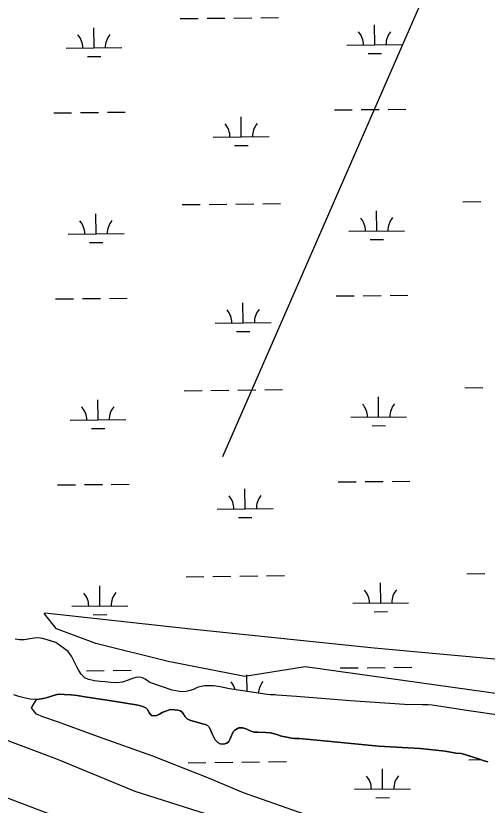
# Model space of a CAD drawing. Extents: x 3734862 to 3772949, y 391520 to 417239.
# Drawn here: x 3754148 to 3754991, y 407302 to 408713 of the extents above; entities that cross this region are included whole.
import ezdxf

# ---------------------------------------------------------------- set-up
doc = ezdxf.new("R2010")
doc.units = 0
for name, color, linetype in [('V-LEVE-TOET', 7, 'Continuous'), ('V-SITE-VEGE', 7, 'Continuous'), ('V-TOPO-SHOR', 7, 'Continuous'), ('V-WETL-SWMP', 7, 'Continuous')]:
    doc.layers.add(name, color=color, linetype=linetype)

msp = doc.modelspace()

# ---------------------------------------------------------------- linework, layer by layer
at = {"layer": 'V-LEVE-TOET'}
for points in [[(3754999.1, 407097.9), (3754825.4, 407154.9), (3754663, 407213.4), (3754500.4, 407282), (3754361.1, 407326.5), (3754221.2, 407383.9), (3754109.9, 407425.7), (3753959.5, 407484.8), (3753806.2, 407550.5), (3753704.5, 407588), (3753657.3, 407606.9), (3753619.4, 407620.9), (3753596.9, 407628.1), (3753555.2, 407645.4), (3753462.4, 407678.9), (3753326.4, 407734.2), (3753217.4, 407778), (3753108.8, 407824.9), (3752990.6, 407870.3), (3752879.7, 407923.1), (3752750.1, 407988.1)], [(3752834.4, 407836.3), (3752901.6, 407802.4), (3752979.2, 407767.2), (3753082, 407725.1), (3753199.8, 407678.9), (3753340.9, 407621.1), (3753467.3, 407574), (3753513.7, 407555.9), (3753536.1, 407547.8), (3753551.6, 407540.3), (3753569.2, 407526.4), (3753582.2, 407519.8), (3753594.9, 407515), (3753610.8, 407511.7), (3753622.8, 407506.9), (3753707.4, 407474.7), (3753843.2, 407425.5), (3753991.6, 407368.4), (3754154.7, 407306.8), (3754323.3, 407242.5), (3754511.5, 407168.9), (3754684.7, 407102.9), (3754895.8, 407026.4), (3755077, 406950.2)]]:
    msp.add_lwpolyline(points, dxfattribs=at)
at = {"layer": 'V-SITE-VEGE'}
msp.add_lwpolyline([(3755018.8, 407499.9), (3754665.2, 407549.1), (3754557.7, 407532.1), (3754420.4, 407558.6), (3754291, 407590.9), (3754220.6, 407617.3), (3754220.1, 407617.6), (3754199.5, 407644), (3754199.3, 407644.6), (3754199.6, 407645.3), (3754200.4, 407645.6), (3754460.9, 407617.4), (3754788.4, 407583.3), (3755016.8, 407562.4)], dxfattribs=at)
at = {"layer": 'V-TOPO-SHOR'}
for points in [[(3755297.4, 409651.5), (3755244.8, 409590.2), (3754973.1, 408967.8), (3754517.3, 407924.8)], [(3754843, 407481.6), (3754746.5, 407488.2), (3754649.6, 407496.4), (3754597.5, 407499.7), (3754529.9, 407509.6), (3754513.4, 407513.3), (3754501.6, 407515), (3754492.2, 407515.3), (3754485.2, 407515.2), (3754476.8, 407513.4), (3754472.2, 407512), (3754466.8, 407509.5), (3754459.8, 407506.8), (3754452.6, 407505.3), (3754444.1, 407504.5), (3754434.3, 407506.1), (3754427.7, 407507.6), (3754387.3, 407521.1), (3754383.3, 407523.9), (3754379.5, 407527.1), (3754374.3, 407529.7), (3754371.4, 407530.3), (3754365.1, 407530.6), (3754358.1, 407528.8), (3754348.6, 407525.3), (3754338.6, 407521.9), (3754328.7, 407520.4), (3754318, 407520.9), (3754308, 407522.3), (3754298.8, 407523), (3754288.7, 407524.4), (3754278.4, 407526.7), (3754272, 407529), (3754264.7, 407536.1), (3754260.4, 407542.5), (3754256.8, 407549.2), (3754253, 407557.3), (3754247.8, 407568.1), (3754241.6, 407576.8), (3754219.7, 407592.4), (3754211.1, 407595.3), (3754202.1, 407598.2), (3754195.6, 407599.9), (3754187.5, 407600.8), (3754180.9, 407600.7), (3754173.1, 407599.1), (3754163, 407597.2), (3754154.3, 407597.3), (3754146.6, 407598.5)], [(3754173.9, 407491.3), (3754162.9, 407493.8), (3754153.2, 407496.4), (3754144.7, 407498.9)], [(3754594.7, 407431.9), (3754588.3, 407432), (3754580.9, 407432.1), (3754574.8, 407432.2), (3754569.7, 407433.6), (3754565.5, 407435.5), (3754560, 407438.1), (3754553.5, 407439.9), (3754546.9, 407440.1), (3754539.3, 407435.8), (3754536.5, 407433.1), (3754533.8, 407426.5), (3754531.3, 407420.2), (3754529.1, 407415.8), (3754525.2, 407412.7), (3754520, 407411), (3754513.5, 407411.6), (3754509.1, 407413.7), (3754504.2, 407418.6), (3754501.9, 407423.2), (3754499, 407429.3), (3754496.5, 407435.4), (3754493.6, 407441.4), (3754490.7, 407444.4), (3754487.2, 407445.9), (3754481.9, 407447.4), (3754459.3, 407453.6), (3754454.3, 407456.1), (3754450.5, 407459.6), (3754448.2, 407463.7), (3754445.5, 407468.2), (3754442.2, 407470.6), (3754436.9, 407471.8), (3754432.1, 407472.1), (3754424.1, 407472.9), (3754409.7, 407467.6), (3754405, 407464.7), (3754400.2, 407462.1), (3754394.9, 407461.3), (3754391.4, 407461.9), (3754389, 407463.8), (3754386.6, 407467.1), (3754383.9, 407472.5), (3754381.2, 407475.5), (3754375, 407478.5), (3754366.9, 407480.8), (3754318.9, 407488.5), (3754271.6, 407495.4), (3754257.9, 407497.8), (3754246.5, 407499), (3754234.5, 407499.5), (3754226.4, 407500.4), (3754221.6, 407499.5), (3754215.2, 407497.9), (3754208.3, 407495.8), (3754202.2, 407493.7), (3754197, 407492.3), (3754189.6, 407491.1), (3754182.8, 407490.6), (3754173.9, 407491.3)], [(3755015.8, 407462.3), (3754957.8, 407470.6), (3754892.6, 407480.9), (3754885.1, 407481.4), (3754874.6, 407481.1), (3754843, 407481.6)], [(3754991.7, 407379.4), (3754983.6, 407381.7), (3754977.1, 407383.8), (3754967.2, 407387.2), (3754958.4, 407390.1), (3754950.7, 407392.6), (3754944.1, 407394.2), (3754934.9, 407395), (3754926, 407396.4), (3754915.4, 407398.2), (3754870.8, 407403.4), (3754796.7, 407407.2), (3754705, 407416.5), (3754654.4, 407421), (3754646.2, 407420.8), (3754640.9, 407421.6), (3754632.4, 407423.1), (3754623.1, 407425.3), (3754614.4, 407428.2), (3754607.8, 407430.1), (3754603.2, 407431.3), (3754594.7, 407431.9)]]:
    msp.add_lwpolyline(points, dxfattribs=at)
at = {"layer": 'V-WETL-SWMP'}
for p, q in [((3754441.9, 408708.3), (3754473.9, 408708.7)), ((3754489.9, 408708.9), (3754521.9, 408709.2)), ((3754537.9, 408709.4), (3754569.9, 408709.7)), ((3754585.9, 408709.9), (3754617.9, 408710.2)), ((3754287.8, 408656), (3754287.5, 408692)), ((3754789.7, 408661.3), (3754789.3, 408697.3)), ((3754237.8, 408655.4), (3754337.8, 408656.5)), ((3754739.7, 408660.7), (3754839.7, 408661.8)), ((3754276, 408640.4), (3754300, 408640.7)), ((3754777.9, 408645.7), (3754801.9, 408646)), ((3754215.7, 408539.8), (3754247.7, 408540.1)), ((3754263.7, 408540.3), (3754295.7, 408540.6)), ((3754311.7, 408540.8), (3754343.6, 408541.1)), ((3754717.5, 408545.1), (3754749.5, 408545.4)), ((3754765.5, 408545.6), (3754797.5, 408545.9)), ((3754813.5, 408546.1), (3754845.5, 408546.4)), ((3754551, 408496.9), (3754550.6, 408532.9)), ((3754501, 408496.4), (3754601, 408497.4)), ((3754539.1, 408481.3), (3754563.1, 408481.6)), ((3754947.3, 408381), (3754979.3, 408381.3)), ((3754445.4, 408375.7), (3754477.4, 408376)), ((3754493.4, 408376.2), (3754525.4, 408376.5)), ((3754541.4, 408376.7), (3754573.4, 408377)), ((3754589.4, 408377.2), (3754621.4, 408377.5)), ((3754291.4, 408323.3), (3754291, 408359.3)), ((3754793.2, 408328.6), (3754792.9, 408364.6)), ((3754743.2, 408328.1), (3754843.2, 408329.1)), ((3754241.4, 408322.8), (3754341.4, 408323.8)), ((3754781.4, 408313.1), (3754805.4, 408313.3)), ((3754279.5, 408307.8), (3754303.5, 408308)), ((3754721, 408212.4), (3754753, 408212.8)), ((3754769, 408212.9), (3754801, 408213.3)), ((3754817, 408213.4), (3754849, 408213.8)), ((3754219.2, 408207.1), (3754251.2, 408207.5)), ((3754267.2, 408207.6), (3754299.2, 408208)), ((3754315.2, 408208.1), (3754347.2, 408208.5)), ((3754554.5, 408164.2), (3754554.1, 408200.2)), ((3754504.5, 408163.7), (3754604.5, 408164.8)), ((3754542.6, 408148.7), (3754566.6, 408148.9)), ((3754448.9, 408043), (3754480.9, 408043.4)), ((3754496.9, 408043.5), (3754528.9, 408043.9)), ((3754544.9, 408044), (3754576.9, 408044.4)), ((3754592.9, 408044.6), (3754624.9, 408044.9)), ((3754950.8, 408048.3), (3754982.8, 408048.7)), ((3754796.7, 407996), (3754796.4, 408032)), ((3754294.9, 407990.7), (3754294.5, 408026.7)), ((3754244.9, 407990.1), (3754344.9, 407991.2)), ((3754746.8, 407995.4), (3754846.7, 407996.5)), ((3754283, 407975.1), (3754307, 407975.4)), ((3754784.9, 407980.4), (3754808.9, 407980.7)), ((3754222.7, 407874.5), (3754254.7, 407874.8)), ((3754270.7, 407875), (3754302.7, 407875.3)), ((3754318.7, 407875.5), (3754350.7, 407875.8)), ((3754724.6, 407879.8), (3754756.6, 407880.1)), ((3754772.6, 407880.3), (3754804.6, 407880.6)), ((3754820.6, 407880.8), (3754852.6, 407881.1)), ((3754558, 407831.6), (3754557.6, 407867.6)), ((3754508, 407831), (3754608, 407832.1)), ((3754546.2, 407816), (3754570.2, 407816.3)), ((3754452.4, 407710.4), (3754484.4, 407710.7)), ((3754500.4, 407710.9), (3754532.4, 407711.2)), ((3754548.4, 407711.4), (3754580.4, 407711.7)), ((3754596.4, 407711.9), (3754628.4, 407712.2)), ((3754954.3, 407715.7), (3754986.3, 407716)), ((3754298.4, 407658), (3754298, 407694)), ((3754800.3, 407663.3), (3754799.9, 407699.3)), ((3754750.3, 407662.8), (3754850.3, 407663.8)), ((3754248.4, 407657.5), (3754348.4, 407658.5)), ((3754788.4, 407647.8), (3754812.4, 407648)), ((3754286.5, 407642.4), (3754310.5, 407642.7)), ((3754776.1, 407547.6), (3754808.1, 407548)), ((3754824.1, 407548.1), (3754856.1, 407548.5)), ((3754274.2, 407542.3), (3754306.2, 407542.7)), ((3754322.2, 407542.8), (3754354.2, 407543.2)), ((3754561.4, 407505), (3754561.1, 407534.9)), ((3754728.1, 407547.1), (3754760.1, 407547.4)), ((3754603.1, 407499.4), (3754611.5, 407499.4)), ((3754503.9, 407378.2), (3754535.9, 407378.6)), ((3754551.9, 407378.7), (3754583.9, 407379.1)), ((3754599.9, 407379.2), (3754631.9, 407379.6)), ((3754957.8, 407383), (3754978.8, 407383.2)), ((3754455.9, 407377.7), (3754487.9, 407378)), ((3754803.8, 407330.6), (3754803.4, 407366.6)), ((3754753.8, 407330.1), (3754853.8, 407331.2)), ((3754791.9, 407315.1), (3754815.9, 407315.3))]:
    msp.add_line(p, q, dxfattribs=at)
for points in [[(3754256.8, 407549.2), (3754253, 407557.3), (3754247.8, 407568.1), (3754241.6, 407576.8), (3754219.7, 407592.4), (3754202.1, 407598.2), (3754195.6, 407599.9), (3754187.5, 407600.8), (3754180.9, 407600.7), (3754163, 407597.2), (3754154.3, 407597.3), (3754146.6, 407598.5)], [(3755015.8, 407462.3), (3754957.8, 407470.6), (3754892.6, 407480.9), (3754885.1, 407481.4), (3754874.6, 407481.1), (3754843, 407481.6), (3754746.5, 407488.2), (3754649.6, 407496.4), (3754597.5, 407499.7), (3754529.9, 407509.6), (3754513.4, 407513.3), (3754501.6, 407515), (3754492.2, 407515.3), (3754485.2, 407515.2), (3754476.8, 407513.4), (3754472.2, 407512), (3754466.8, 407509.5), (3754459.8, 407506.8), (3754452.6, 407505.3), (3754444.1, 407504.5), (3754434.3, 407506.1), (3754427.7, 407507.6), (3754387.3, 407521.1), (3754383.3, 407523.9), (3754379.5, 407527.1), (3754374.3, 407529.7), (3754371.4, 407530.3), (3754365.1, 407530.6), (3754358.1, 407528.8), (3754348.6, 407525.3), (3754338.6, 407521.9), (3754328.7, 407520.4), (3754318, 407520.9), (3754308, 407522.3), (3754298.8, 407523), (3754288.7, 407524.4), (3754278.4, 407526.7), (3754272, 407529), (3754264.7, 407536.1), (3754260.4, 407542.5), (3754256.8, 407549.2)], [(3754665.3, 407285.3), (3754554.9, 407323.8), (3754491.5, 407350.7), (3754392.8, 407389.2), (3754295.5, 407424.1), (3754222.4, 407451), (3754196, 407459.5), (3754184.8, 407464.8), (3754179.6, 407471.3), (3754175.7, 407476), (3754185.1, 407490.8), (3754189.6, 407491.1), (3754197, 407492.3), (3754202.2, 407493.7), (3754208.3, 407495.8), (3754215.2, 407497.9), (3754221.6, 407499.5), (3754226.4, 407500.4), (3754234.5, 407499.5), (3754246.5, 407499), (3754257.9, 407497.8), (3754271.6, 407495.4), (3754318.9, 407488.5), (3754366.9, 407480.8), (3754375, 407478.5), (3754381.2, 407475.5), (3754383.9, 407472.5), (3754386.6, 407467.1), (3754389, 407463.8), (3754391.4, 407461.9), (3754394.9, 407461.3), (3754400.2, 407462.1), (3754405, 407464.7), (3754409.7, 407467.6), (3754424.1, 407472.9), (3754432.1, 407472.1), (3754436.9, 407471.8), (3754442.2, 407470.6), (3754445.5, 407468.2), (3754450.5, 407459.6), (3754454.4, 407456.1), (3754459.3, 407453.6), (3754481.9, 407447.4), (3754487.2, 407445.9), (3754490.7, 407444.4), (3754493.6, 407441.4), (3754496.5, 407435.4), (3754499, 407429.3), (3754501.9, 407423.2), (3754504.2, 407418.6), (3754509.1, 407413.7), (3754513.5, 407411.6), (3754520, 407411), (3754525.2, 407412.7), (3754529.1, 407415.8), (3754531.3, 407420.2), (3754536.5, 407433.1), (3754539.3, 407435.8), (3754546.9, 407440.1), (3754553.5, 407439.9), (3754560, 407438.1), (3754565.5, 407435.5), (3754569.7, 407433.6)], [(3754569.7, 407433.6), (3754574.8, 407432.2), (3754594.7, 407431.9), (3754603.2, 407431.3), (3754607.8, 407430.1), (3754614.4, 407428.2), (3754623.1, 407425.3), (3754632.4, 407423.1), (3754640.9, 407421.6), (3754646.2, 407420.8), (3754654.4, 407421), (3754705, 407416.5), (3754796.7, 407407.2), (3754870.8, 407403.4), (3754915.4, 407398.2), (3754934.9, 407395), (3754944.1, 407394.2), (3754950.7, 407392.6), (3754967.2, 407387.2), (3754977.1, 407383.8), (3754983.6, 407381.7), (3754991.7, 407379.4)]]:
    msp.add_lwpolyline(points, dxfattribs=at)
for centre, start, end in [((3754232.6, 408655.9), 359.8334, 41.377), ((3754343.1, 408657), 139.8334, 181.377), ((3754734.5, 408661.2), 359.8334, 41.377), ((3754845, 408662.3), 139.8334, 181.377), ((3754495.7, 408496.8), 359.8334, 41.377), ((3754606.2, 408497.9), 139.8334, 181.377), ((3754236.1, 408323.2), 359.8334, 41.377), ((3754346.6, 408324.4), 139.8334, 181.377), ((3754738, 408328.5), 359.8334, 41.377), ((3754848.5, 408329.7), 139.8334, 181.377), ((3754499.2, 408164.1), 359.8334, 41.377), ((3754609.7, 408165.3), 139.8334, 181.377), ((3754239.6, 407990.6), 359.8334, 41.377), ((3754350.1, 407991.7), 139.8334, 181.377), ((3754741.5, 407995.9), 359.8334, 41.377), ((3754852, 407997), 139.8334, 181.377), ((3754502.8, 407831.5), 359.8334, 41.377), ((3754613.2, 407832.6), 139.8334, 181.377), ((3754243.1, 407657.9), 359.8334, 41.377), ((3754353.6, 407659.1), 139.8334, 181.377), ((3754745, 407663.2), 359.8334, 41.377), ((3754855.5, 407664.4), 139.8334, 181.377), ((3754506.3, 407498.8), 15.2918, 41.377), ((3754616.7, 407500), 139.8334, 176.6413), ((3754748.5, 407330.5), 359.8334, 41.377), ((3754859, 407331.7), 139.8334, 181.377)]:
    msp.add_arc(centre, 35.2, start, end, dxfattribs=at)

doc.saveas('drawing.dxf')
